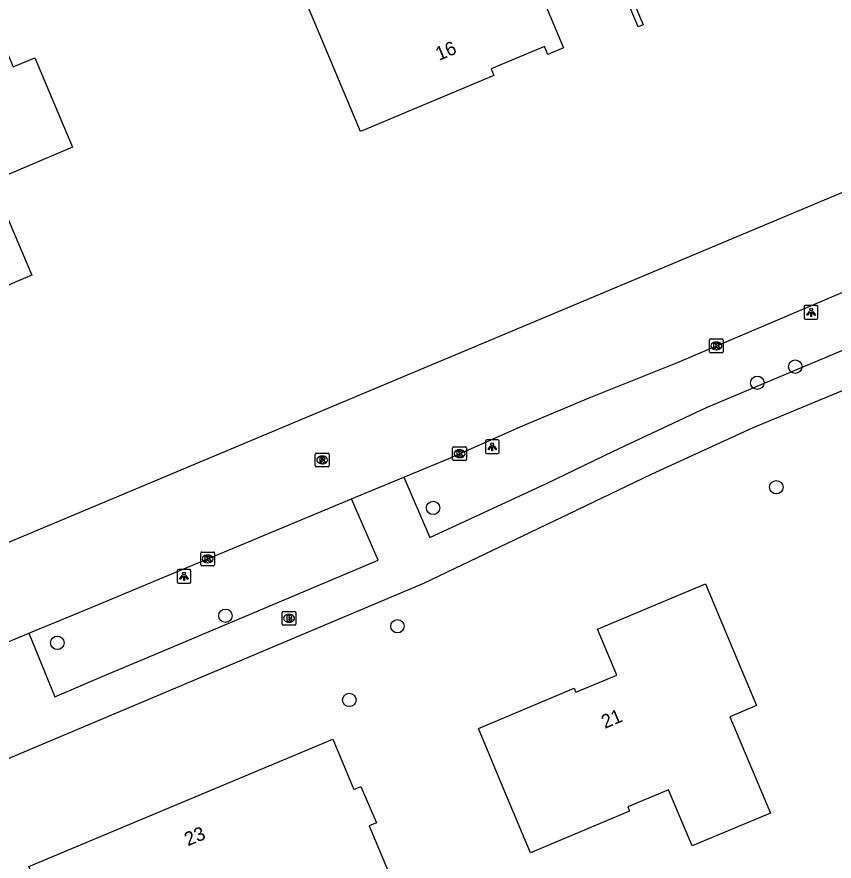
# Model space of a CAD drawing. Extents: x 162417 to 163721, y 384268 to 385416.
# Drawn here: x 163233.5 to 163293.1, y 384911.4 to 384972.9 of the extents above; entities that cross this region are included whole.
import ezdxf

# ---------------------------------------------------------------- set-up
doc = ezdxf.new("R2010")
doc.units = 0
for name, color, linetype in [('IMGEO_Boom', 7, 'Continuous'), ('IMGEO_Brandkraan', 7, 'Continuous'), ('IMGEO_Kolk', 7, 'Continuous'), ('IMGEO_Lichtpunt', 7, 'Continuous'), ('IMGEO_Muur', 7, 'Continuous'), ('IMGEO_Pand', 7, 'Continuous'), ('IMGEO_Pand_nummerreeks', 7, 'Continuous'), ('IMGEO_Rijbaan_lokaal_gesloten', 7, 'Continuous'), ('IMGEO_Rioolput', 7, 'Continuous'), ('IMGEO_Voetpad_open', 7, 'Continuous')]:
    doc.layers.add(name, color=color, linetype=linetype)

msp = doc.modelspace()

# ---------------------------------------------------------------- linework, layer by layer
at = {"layer": 'IMGEO_Boom'}
for centre in [(163290.242, 384947.431), (163287.481, 384946.258), (163288.864, 384938.646), (163263.862, 384937.143), (163248.734, 384929.281), (163261.261, 384928.519), (163236.482, 384927.307), (163257.755, 384923.144)]:
    msp.add_circle(centre, 0.489, dxfattribs=at)
at = {"layer": 'IMGEO_Brandkraan'}
for p, q in [((163252.94, 384929.594), (163253.792, 384929.594)), ((163252.865, 384928.668), (163252.865, 384929.52)), ((163253.353, 384929.374), (163253.378, 384929.374)), ((163253.866, 384929.52), (163253.866, 384928.668)), ((163253.792, 384928.594), (163252.94, 384928.594)), ((163253.376, 384928.814), (163253.351, 384928.814))]:
    msp.add_line(p, q, dxfattribs=at)
for points in [[(163252.94, 384929.594), (163253.792, 384929.594)], [(163252.865, 384928.668), (163252.865, 384929.52)], [(163253.213, 384929.294), (163253.213, 384928.894), (163253.426, 384928.894)], [(163253.444, 384929.294), (163253.213, 384929.294)], [(163253.392, 384929.213), (163253.338, 384929.213), (163253.338, 384929.137)], [(163253.338, 384929.137), (163253.391, 384929.137)], [(163253.4, 384929.061), (163253.338, 384929.061), (163253.338, 384928.98)], [(163253.338, 384928.98), (163253.4, 384928.98)], [(163253.866, 384929.52), (163253.866, 384928.668)], [(163253.792, 384928.594), (163252.94, 384928.594)]]:
    msp.add_lwpolyline(points, dxfattribs=at)
for centre, radius, start, end in [((163252.942, 384929.518), 0.0765, 91.55205, 178.44795), ((163252.942, 384929.518), 0.0765, 91.55205, 178.44795), ((163253.79, 384929.518), 0.0765, 1.55205, 88.44795), ((163253.79, 384929.518), 0.0765, 1.55205, 88.44795), ((163253.393, 384929.175), 0.0379, 267.82845, 90.93552), ((163253.401, 384929.02), 0.0404, 269.87594, 90.50774), ((163253.448, 384929.149), 0.145, 59.4692, 91.53667), ((163253.473, 384929.196), 0.0922, 285.51372, 58.15012), ((163253.478, 384929.004), 0.105, 301.31148, 78.98903), ((163252.942, 384928.67), 0.0765, 181.55205, 268.44795), ((163252.942, 384928.67), 0.0765, 181.55205, 268.44795), ((163253.432, 384929.145), 0.251, 268.66757, 293.53466), ((163253.79, 384928.67), 0.0765, 271.55205, 358.44795), ((163253.79, 384928.67), 0.0765, 271.55205, 358.44795)]:
    msp.add_arc(centre, radius, start, end, dxfattribs=at)
for centre, major_axis, ratio, start_param, end_param in [((163253.352, 384929.094), (-0.387, 0.002), 0.722429, 4.712389, 7.853982), ((163253.377, 384929.094), (-0.39, 0.002), 0.717154, 1.570796, 4.712389)]:
    msp.add_ellipse(centre, major_axis=major_axis, ratio=ratio, start_param=start_param, end_param=end_param, dxfattribs=at)
at = {"layer": 'IMGEO_Kolk'}
for p, q in [((163284.002, 384948.524), (163284.002, 384949.376)), ((163284.077, 384949.45), (163284.929, 384949.45)), ((163284.49, 384949.23), (163284.515, 384949.23)), ((163285.003, 384949.376), (163285.003, 384948.524)), ((163284.513, 384948.67), (163284.488, 384948.67)), ((163284.929, 384948.45), (163284.077, 384948.45)), ((163265.286, 384940.665), (163265.286, 384941.517)), ((163265.361, 384941.591), (163266.213, 384941.591)), ((163265.774, 384941.371), (163265.799, 384941.371)), ((163266.287, 384941.517), (163266.287, 384940.665)), ((163265.797, 384940.811), (163265.772, 384940.811)), ((163266.213, 384940.591), (163265.361, 384940.591)), ((163246.936, 384932.998), (163246.936, 384933.85)), ((163247.011, 384933.924), (163247.863, 384933.924)), ((163247.937, 384933.85), (163247.937, 384932.998)), ((163247.424, 384933.704), (163247.449, 384933.704)), ((163247.863, 384932.924), (163247.011, 384932.924)), ((163247.447, 384933.144), (163247.422, 384933.144))]:
    msp.add_line(p, q, dxfattribs=at)
for points in [[(163284.002, 384948.524), (163284.002, 384949.376)], [(163284.077, 384949.45), (163284.929, 384949.45)], [(163285.003, 384949.376), (163285.003, 384948.524)], [(163284.323, 384949.15), (163284.446, 384949.15), (163284.446, 384948.999), (163284.576, 384949.15), (163284.74, 384949.15), (163284.594, 384948.999), (163284.747, 384948.75), (163284.595, 384948.75), (163284.51, 384948.914), (163284.446, 384948.847), (163284.446, 384948.75), (163284.323, 384948.75), (163284.323, 384949.15)], [(163284.929, 384948.45), (163284.077, 384948.45)], [(163265.286, 384940.665), (163265.286, 384941.517)], [(163265.361, 384941.591), (163266.213, 384941.591)], [(163265.607, 384941.291), (163265.73, 384941.291), (163265.73, 384941.14), (163265.86, 384941.291), (163266.024, 384941.291), (163265.878, 384941.14), (163266.031, 384940.891), (163265.879, 384940.891), (163265.794, 384941.055), (163265.73, 384940.988), (163265.73, 384940.891), (163265.607, 384940.891), (163265.607, 384941.291)], [(163266.287, 384941.517), (163266.287, 384940.665)], [(163266.213, 384940.591), (163265.361, 384940.591)], [(163246.936, 384932.998), (163246.936, 384933.85)], [(163247.011, 384933.924), (163247.863, 384933.924)], [(163247.937, 384933.85), (163247.937, 384932.998)], [(163247.257, 384933.624), (163247.38, 384933.624), (163247.38, 384933.473), (163247.51, 384933.624), (163247.674, 384933.624), (163247.528, 384933.473), (163247.681, 384933.224), (163247.529, 384933.224), (163247.444, 384933.388), (163247.38, 384933.321), (163247.38, 384933.224), (163247.257, 384933.224), (163247.257, 384933.624)], [(163247.863, 384932.924), (163247.011, 384932.924)]]:
    msp.add_lwpolyline(points, dxfattribs=at)
for centre, start, end in [((163284.079, 384949.374), 91.55205, 178.44795), ((163284.079, 384949.374), 91.55205, 178.44795), ((163284.927, 384949.374), 1.55205, 88.44795), ((163284.927, 384949.374), 1.55205, 88.44795), ((163284.079, 384948.526), 181.55205, 268.44795), ((163284.079, 384948.526), 181.55205, 268.44795), ((163284.927, 384948.526), 271.55205, 358.44795), ((163284.927, 384948.526), 271.55205, 358.44795), ((163265.363, 384941.515), 91.55205, 178.44795), ((163265.363, 384941.515), 91.55205, 178.44795), ((163266.211, 384941.515), 1.55205, 88.44795), ((163266.211, 384941.515), 1.55205, 88.44795), ((163265.363, 384940.667), 181.55205, 268.44795), ((163265.363, 384940.667), 181.55205, 268.44795), ((163266.211, 384940.667), 271.55205, 358.44795), ((163266.211, 384940.667), 271.55205, 358.44795), ((163247.013, 384933.848), 91.55205, 178.44795), ((163247.013, 384933.848), 91.55205, 178.44795), ((163247.861, 384933.848), 1.55205, 88.44795), ((163247.861, 384933.848), 1.55205, 88.44795), ((163247.013, 384933), 181.55205, 268.44795), ((163247.013, 384933), 181.55205, 268.44795), ((163247.861, 384933), 271.55205, 358.44795), ((163247.861, 384933), 271.55205, 358.44795)]:
    msp.add_arc(centre, 0.0765, start, end, dxfattribs=at)
for centre, major_axis, ratio, start_param, end_param in [((163284.489, 384948.95), (-0.387, 0.002), 0.722429, 4.712389, 7.853982), ((163284.514, 384948.95), (-0.39, 0.002), 0.717154, 1.570796, 4.712389), ((163265.773, 384941.091), (-0.387, 0.002), 0.722429, 4.712389, 7.853982), ((163265.798, 384941.091), (-0.39, 0.002), 0.717154, 1.570796, 4.712389), ((163247.423, 384933.424), (-0.387, 0.002), 0.722429, 4.712389, 7.853982), ((163247.448, 384933.424), (-0.39, 0.002), 0.717154, 1.570796, 4.712389)]:
    msp.add_ellipse(centre, major_axis=major_axis, ratio=ratio, start_param=start_param, end_param=end_param, dxfattribs=at)
at = {"layer": 'IMGEO_Lichtpunt'}
for p, q in [((163290.9, 384951.799), (163290.9, 384950.992)), ((163290.9, 384951.799), (163290.9, 384950.992)), ((163291.802, 384951.894), (163290.994, 384951.894)), ((163291.802, 384951.894), (163290.994, 384951.894)), ((163291.896, 384950.992), (163291.896, 384951.799)), ((163291.896, 384950.992), (163291.896, 384951.799)), ((163290.994, 384950.898), (163291.802, 384950.898)), ((163290.994, 384950.898), (163291.802, 384950.898)), ((163267.674, 384941.996), (163267.674, 384941.189)), ((163267.674, 384941.996), (163267.674, 384941.189)), ((163268.576, 384942.091), (163267.768, 384942.091)), ((163268.576, 384942.091), (163267.768, 384942.091)), ((163268.67, 384941.189), (163268.67, 384941.996)), ((163268.67, 384941.189), (163268.67, 384941.996)), ((163267.768, 384941.095), (163268.576, 384941.095)), ((163267.768, 384941.095), (163268.576, 384941.095)), ((163246.116, 384932.653), (163245.308, 384932.653)), ((163246.116, 384932.653), (163245.308, 384932.653)), ((163245.214, 384932.558), (163245.214, 384931.751)), ((163245.214, 384932.558), (163245.214, 384931.751)), ((163246.21, 384931.751), (163246.21, 384932.558)), ((163246.21, 384931.751), (163246.21, 384932.558)), ((163245.308, 384931.657), (163246.116, 384931.657)), ((163245.308, 384931.657), (163246.116, 384931.657))]:
    msp.add_line(p, q, dxfattribs=at)
for points in [[(163291.274, 384951.463), (163291.313, 384951.435), (163291.125, 384951.173), (163291.087, 384951.2), (163291.274, 384951.463)], [(163291.376, 384951.415), (163291.423, 384951.415), (163291.423, 384951.093), (163291.376, 384951.093), (163291.376, 384951.415)], [(163291.486, 384951.435), (163291.524, 384951.462), (163291.711, 384951.2), (163291.672, 384951.172), (163291.486, 384951.435)], [(163268.048, 384941.66), (163268.087, 384941.632), (163267.899, 384941.37), (163267.861, 384941.397), (163268.048, 384941.66)], [(163268.15, 384941.612), (163268.197, 384941.612), (163268.197, 384941.29), (163268.15, 384941.29), (163268.15, 384941.612)], [(163268.26, 384941.632), (163268.298, 384941.659), (163268.485, 384941.397), (163268.446, 384941.369), (163268.26, 384941.632)], [(163245.588, 384932.222), (163245.627, 384932.194), (163245.439, 384931.932), (163245.401, 384931.959), (163245.588, 384932.222)], [(163245.69, 384932.174), (163245.737, 384932.174), (163245.737, 384931.852), (163245.69, 384931.852), (163245.69, 384932.174)], [(163245.8, 384932.194), (163245.838, 384932.221), (163246.025, 384931.959), (163245.986, 384931.931), (163245.8, 384932.194)]]:
    msp.add_lwpolyline(points, dxfattribs=at)
for centre in [(163291.399, 384951.597), (163268.173, 384941.794), (163245.713, 384932.356)]:
    msp.add_circle(centre, 0.0994, dxfattribs=at)
for centre, start, end in [((163290.994, 384951.799), 90, 180), ((163290.994, 384951.799), 90, 180), ((163291.802, 384951.799), 0, 90), ((163291.802, 384951.799), 0, 90), ((163290.994, 384950.992), 180, 270), ((163290.994, 384950.992), 180, 270), ((163291.802, 384950.992), 270, 0), ((163291.802, 384950.992), 270, 360), ((163267.768, 384941.996), 90, 180), ((163267.768, 384941.996), 90, 180), ((163268.576, 384941.996), 0, 90), ((163268.576, 384941.996), 0, 90), ((163267.768, 384941.189), 180, 270), ((163267.768, 384941.189), 180, 270), ((163268.576, 384941.189), 270, 0), ((163268.576, 384941.189), 270, 360), ((163245.308, 384932.558), 90, 180), ((163245.308, 384932.558), 90, 180), ((163246.116, 384932.558), 0, 90), ((163246.116, 384932.558), 0, 90), ((163245.308, 384931.751), 180, 270), ((163245.308, 384931.751), 180, 270), ((163246.116, 384931.751), 270, 0), ((163246.116, 384931.751), 270, 360)]:
    msp.add_arc(centre, 0.0946, start, end, dxfattribs=at)
at = {"layer": 'IMGEO_Muur'}
msp.add_lwpolyline([(163275.903, 384980.108), (163279.166, 384972.35), (163278.799, 384972.196), (163275.535, 384979.953)], dxfattribs=at)
at = {"layer": 'IMGEO_Pand'}
for points in [[(163275.535, 384979.953), (163270.366, 384977.778), (163273.36, 384970.663), (163272.211, 384970.18), (163271.968, 384970.759), (163268.093, 384969.129), (163268.289, 384968.662), (163258.579, 384964.577), (163254.537, 384974.183), (163262.051, 384977.344), (163258.091, 384986.755), (163250.58, 384983.595), (163248.575, 384988.36), (163256.137, 384991.526), (163267.304, 384996.224), (163272.166, 384984.668), (163273.711, 384985.318), (163275.903, 384980.108)], [(163219.208, 384974.765), (163229.171, 384978.975), (163233.268, 384969.279), (163234.833, 384969.94), (163237.585, 384963.428), (163230.37, 384960.379), (163231.3, 384958.176), (163232.664, 384958.752), (163234.624, 384954.112), (163232.08, 384953.037), (163231.861, 384953.558), (163226.369, 384951.237), (163224.75, 384955.068), (163218.327, 384952.354), (163215.383, 384959.323)], [(163270.968, 384912.011), (163269.098, 384916.452), (163267.157, 384921.06), (163274.138, 384924), (163274.264, 384923.701), (163277.248, 384924.957), (163275.838, 384928.304), (163283.695, 384931.613), (163285.635, 384927.005), (163287.428, 384922.748), (163285.474, 384921.925), (163288.431, 384914.903), (163282.726, 384912.501), (163281.002, 384916.594), (163278.053, 384915.352), (163278.181, 384915.048), (163270.968, 384912.011)], [(163239.511, 384898.654), (163234.398, 384911.008), (163256.549, 384920.277), (163258.078, 384916.624), (163258.604, 384916.848), (163259.726, 384914.195), (163259.201, 384913.973), (163261.707, 384907.983), (163259.954, 384907.249), (163260.166, 384906.742), (163255.803, 384904.917), (163254.792, 384907.334), (163255.308, 384907.55), (163254.934, 384908.445), (163254.648, 384908.325), (163254.47, 384908.749), (163248.723, 384906.345), (163250.089, 384903.079), (163239.794, 384898.772)]]:
    msp.add_lwpolyline(points, dxfattribs=at)
at = {"layer": 'IMGEO_Rijbaan_lokaal_gesloten'}
for points in [[(163183.667, 384913.961), (163328.962, 384974.963)], [(163261.728, 384939.38), (163264.949, 384940.721), (163270.37, 384943.11), (163275.345, 384945.212), (163281.667, 384947.744), (163302.496, 384956.594)], [(163257.919, 384937.794), (163261.728, 384939.38)], [(163234.402, 384928.003), (163238.069, 384929.529), (163241.735, 384931.056), (163257.919, 384937.794)], [(163230.736, 384926.477), (163234.402, 384928.003)]]:
    msp.add_lwpolyline(points, dxfattribs=at)
at = {"layer": 'IMGEO_Rioolput'}
for p, q in [((163255.28, 384940.208), (163255.28, 384941.06)), ((163255.355, 384941.134), (163256.207, 384941.134)), ((163255.768, 384940.914), (163255.793, 384940.914)), ((163256.281, 384941.06), (163256.281, 384940.208)), ((163256.207, 384940.134), (163255.355, 384940.134)), ((163255.791, 384940.354), (163255.766, 384940.354))]:
    msp.add_line(p, q, dxfattribs=at)
for points in [[(163255.28, 384940.208), (163255.28, 384941.06)], [(163255.355, 384941.134), (163256.207, 384941.134)], [(163255.869, 384940.832), (163255.617, 384940.834), (163255.617, 384940.434)], [(163255.795, 384940.753), (163255.741, 384940.753), (163255.741, 384940.672)], [(163255.741, 384940.672), (163255.793, 384940.672)], [(163256.281, 384941.06), (163256.281, 384940.208)], [(163256.207, 384940.134), (163255.355, 384940.134)], [(163255.617, 384940.434), (163255.741, 384940.434), (163255.741, 384940.596), (163255.752, 384940.596)], [(163255.799, 384940.567), (163255.87, 384940.434), (163256.01, 384940.434), (163255.945, 384940.56)]]:
    msp.add_lwpolyline(points, dxfattribs=at)
for centre, radius, start, end in [((163255.357, 384941.058), 0.0765, 91.55205, 178.44795), ((163255.357, 384941.058), 0.0765, 91.55205, 178.44795), ((163255.777, 384940.861), 0.19, 274.7715, 282.96867), ((163255.801, 384940.657), 0.0964, 77.00612, 93.18647), ((163255.815, 384940.714), 0.0378, 276.66336, 79.67722), ((163255.868, 384940.722), 0.109, 350.36119, 89.41601), ((163255.866, 384940.722), 0.112, 277.58423, 350.98172), ((163255.85, 384940.507), 0.108, 29.51342, 73.79051), ((163256.205, 384941.058), 0.0765, 1.55205, 88.44795), ((163256.205, 384941.058), 0.0765, 1.55205, 88.44795), ((163255.357, 384940.21), 0.0765, 181.55205, 268.44795), ((163255.357, 384940.21), 0.0765, 181.55205, 268.44795), ((163255.751, 384940.543), 0.0533, 26.02933, 88.69889), ((163256.205, 384940.21), 0.0765, 271.55205, 358.44795), ((163256.205, 384940.21), 0.0765, 271.55205, 358.44795)]:
    msp.add_arc(centre, radius, start, end, dxfattribs=at)
for centre, major_axis, ratio, start_param, end_param in [((163255.767, 384940.634), (-0.387, 0.002), 0.722429, 4.712389, 7.853982), ((163255.792, 384940.634), (-0.39, 0.002), 0.717154, 1.570796, 4.712389)]:
    msp.add_ellipse(centre, major_axis=major_axis, ratio=ratio, start_param=start_param, end_param=end_param, dxfattribs=at)
at = {"layer": 'IMGEO_Voetpad_open'}
for points in [[(163261.728, 384939.38), (163263.626, 384934.994), (163272.133, 384938.907), (163277.01, 384941.272), (163283.774, 384944.468), (163301.107, 384951.742), (163304.831, 384952.792)], [(163305.952, 384950.098), (163301.519, 384948.918), (163287.113, 384942.953), (163279.759, 384939.573), (163273.176, 384936.418), (163263.164, 384931.62), (163230.9, 384918.02)], [(163234.402, 384928.003), (163236.298, 384923.37), (163239.927, 384924.92), (163243.638, 384926.483), (163259.852, 384933.342), (163257.919, 384937.794)]]:
    msp.add_lwpolyline(points, dxfattribs=at)

# ---------------------------------------------------------------- texts
at = {"layer": 'IMGEO_Pand_nummerreeks'}
for s, rotation, p in [('16', 22.81518, (163264.291, 384969.714)), ('21', 22.82679, (163276.371, 384921.029)), ('23', 22.77507, (163245.998, 384912.474))]:
    msp.add_text(s, height=1, rotation=rotation, dxfattribs=at).set_placement(p)

doc.saveas('drawing.dxf')
